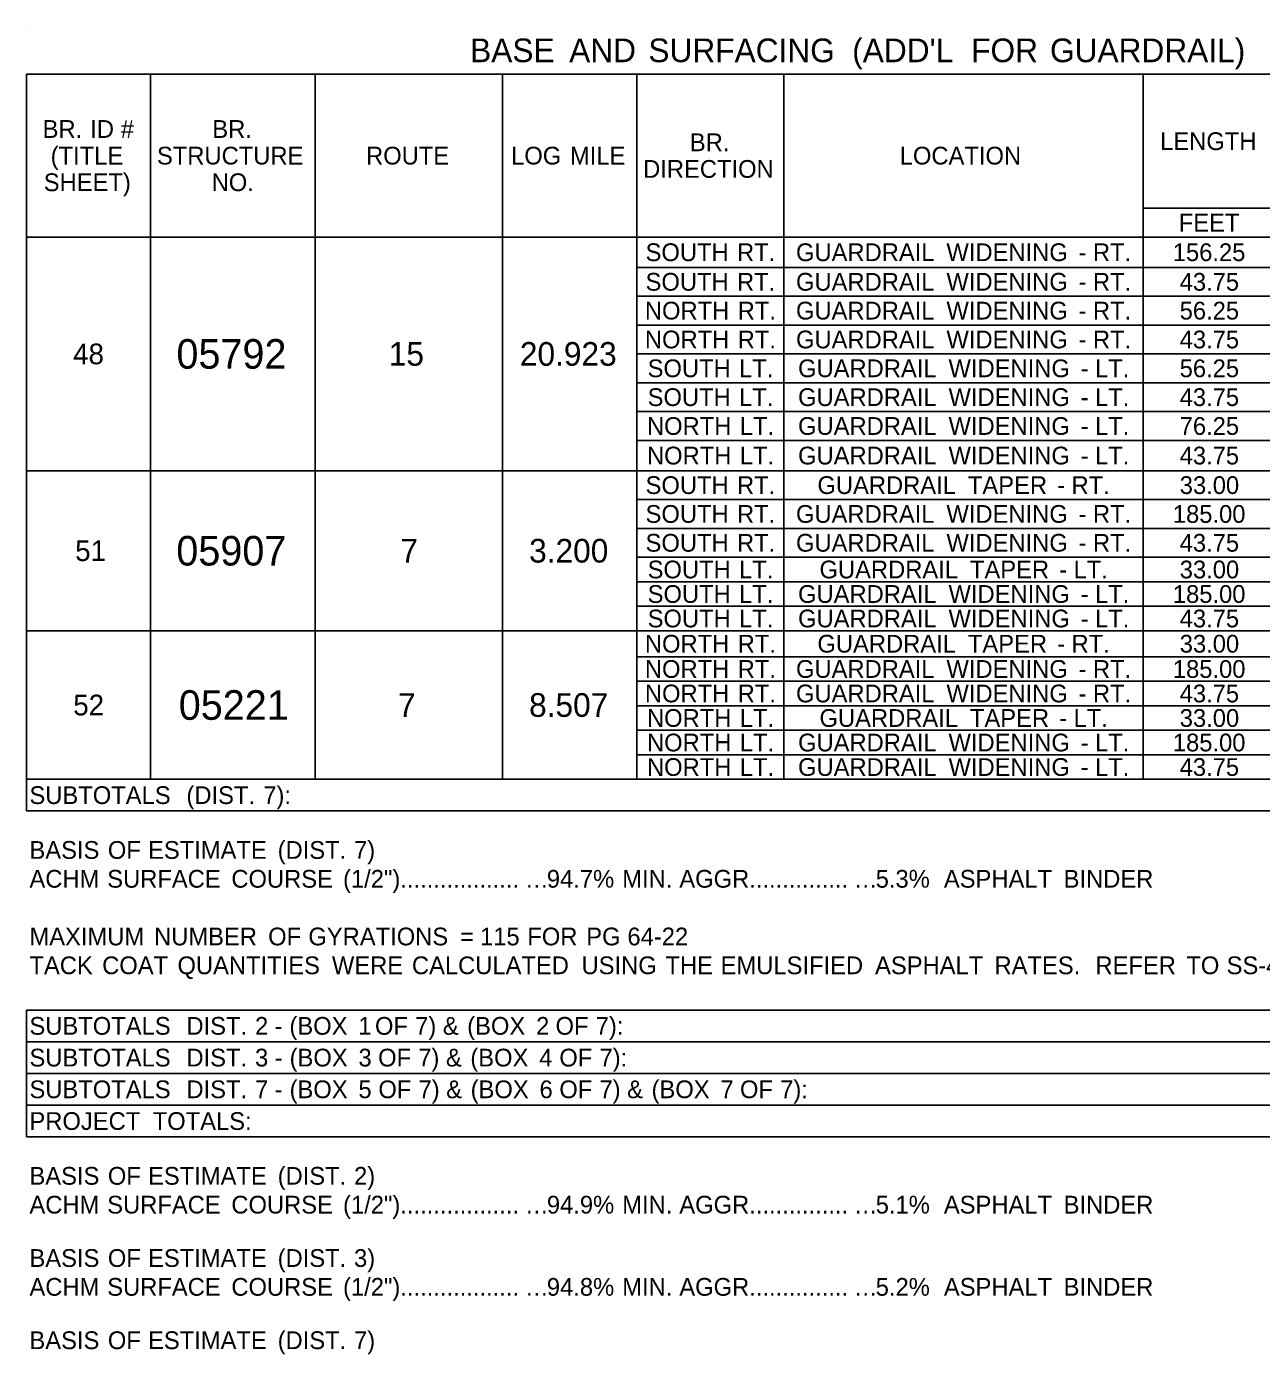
# Model space of a CAD drawing. Extents: x 544250 to 1930787, y -1948365 to 596640.
# Drawn here: x 546134.1 to 546551.4, y -1947838 to -1947389 of the extents above; entities that cross this region are included whole.
import ezdxf

# ---------------------------------------------------------------- set-up
doc = ezdxf.new("R2010")
doc.units = 0
doc.layers.add('Default', color=7, linetype='Continuous')

msp = doc.modelspace()

# ---------------------------------------------------------------- linework, layer by layer
at = {"layer": 'Default'}
for p, q in [((546134.06, -1947389.03), (546134.06, -1947389.03)), ((546134.06, -1947405.12), (546817.05, -1947405.12)), ((546134.06, -1947654.23), (546134.06, -1947405.12)), ((546175.99, -1947643.51), (546175.99, -1947405.12)), ((546231.56, -1947643.51), (546231.56, -1947405.12)), ((546294.94, -1947643.51), (546294.94, -1947405.12)), ((546340.28, -1947643.51), (546340.28, -1947405.12)), ((546390, -1947643.51), (546390, -1947405.12)), ((546511.39, -1947643.51), (546511.39, -1947405.12)), ((546511.39, -1947450.46), (546556.73, -1947450.46)), ((546134.06, -1947460.21), (546556.73, -1947460.21)), ((546340.28, -1947460.21), (546817.05, -1947460.21)), ((546340.28, -1947470.45), (546817.05, -1947470.45)), ((546340.28, -1947480.2), (546817.05, -1947480.2)), ((546340.28, -1947489.95), (546817.05, -1947489.95)), ((546340.28, -1947499.7), (546817.05, -1947499.7)), ((546340.28, -1947509.45), (546817.05, -1947509.45)), ((546340.28, -1947519.2), (546817.05, -1947519.2)), ((546340.28, -1947528.95), (546817.05, -1947528.95)), ((546134.06, -1947539.18), (546817.05, -1947539.18)), ((546340.28, -1947548.93), (546817.05, -1947548.93)), ((546340.28, -1947558.68), (546817.05, -1947558.68)), ((546340.28, -1947568.43), (546817.05, -1947568.43)), ((546340.28, -1947576.72), (546817.05, -1947576.72)), ((546340.28, -1947585.01), (546817.05, -1947585.01)), ((546134.06, -1947593.3), (546817.05, -1947593.3)), ((546340.28, -1947593.3), (546817.05, -1947593.3)), ((546340.28, -1947602.07), (546817.05, -1947602.07)), ((546340.28, -1947610.36), (546817.05, -1947610.36)), ((546340.28, -1947618.65), (546817.05, -1947618.65)), ((546340.28, -1947626.93), (546817.05, -1947626.93)), ((546340.28, -1947635.22), (546817.05, -1947635.22)), ((546134.06, -1947643.51), (546817.05, -1947643.51)), ((546134.06, -1947654.23), (546817.05, -1947654.23)), ((546134.06, -1947721.51), (546817.05, -1947721.51)), ((546134.06, -1947721.51), (546817.05, -1947721.51)), ((546134.06, -1947764.41), (546134.06, -1947721.51)), ((546134.06, -1947732.23), (546817.05, -1947732.23)), ((546134.06, -1947742.96), (546817.05, -1947742.96)), ((546134.06, -1947753.68), (546817.05, -1947753.68)), ((546134.06, -1947764.41), (546817.05, -1947764.41))]:
    msp.add_line(p, q, dxfattribs=at)

# ---------------------------------------------------------------- texts
for s, height, p in [('BASE', 8, (546283.96, -1947401.08)), (' SURFACING', 8, (546341.23, -1947401.08)), (" (ADD'L", 8, (546410.11, -1947401.08)), (' FOR', 8, (546450.3, -1947401.08)), (' GUARDRAIL)', 8, (546476.95, -1947401.08)), (' AND', 8, (546314.46, -1947401.08)), ('BR.', 6, (546139.5, -1947426.67)), (' ID', 6, (546153.36, -1947426.67)), (' #', 6, (546163.66, -1947426.67)), ('BR.', 6, (546196.84, -1947426.67)), ('BR.', 6, (546358.21, -1947431.17)), ('LENGTH', 6, (546517.14, -1947430.79)), ('(TITLE', 6, (546142.2, -1947435.67)), ('STRUCTURE', 6, (546178.13, -1947435.67)), ('ROUTE', 6, (546248.79, -1947435.67)), ('LOG', 6, (546297.81, -1947435.67)), (' MILE', 6, (546315.47, -1947435.67)), ('LOCATION', 6, (546429.14, -1947435.67)), ('DIRECTION', 6, (546342.42, -1947440.17)), ('SHEET)', 6, (546139.87, -1947444.67)), ('NO.', 6, (546196.61, -1947444.67)), ('FEET', 6, (546523.43, -1947458.33)), ('SOUTH', 6, (546343.25, -1947468.33)), (' RT.', 6, (546371.92, -1947468.33)), ('GUARDRAIL', 6, (546394.08, -1947468.33)), (' WIDENING', 6, (546442.7, -1947468.33)), (' RT.', 6, (546492.2, -1947468.33)), ('156.25', 6, (546521.41, -1947468.33)), (' -', 6, (546487.35, -1947468.33)), ('SOUTH', 6, (546343.25, -1947478.32)), (' RT.', 6, (546371.92, -1947478.32)), ('GUARDRAIL', 6, (546394.08, -1947478.32)), (' WIDENING', 6, (546442.7, -1947478.32)), (' RT.', 6, (546492.2, -1947478.32)), ('43.75', 6, (546523.74, -1947478.32)), (' -', 6, (546487.35, -1947478.32)), ('NORTH', 6, (546343.02, -1947488.07)), (' RT.', 6, (546372.15, -1947488.07)), ('GUARDRAIL', 6, (546394.08, -1947488.07)), (' WIDENING', 6, (546442.7, -1947488.07)), (' RT.', 6, (546492.2, -1947488.07)), ('56.25', 6, (546523.74, -1947488.07)), (' -', 6, (546487.35, -1947488.07)), ('NORTH', 6, (546343.02, -1947497.82)), ('GUARDRAIL', 6, (546394.08, -1947497.82)), (' WIDENING', 6, (546442.7, -1947497.82)), ('43.75', 6, (546523.74, -1947497.82)), ('48', 7, (546149.8, -1947503.2)), ('05792', 10, (546184.71, -1947504.7)), ('     15', 8, (546241.6, -1947503.7)), ('20.923', 8, (546300.77, -1947503.7)), (' RT.', 6, (546372.15, -1947497.82)), (' -', 6, (546487.35, -1947497.82)), (' RT.', 6, (546492.2, -1947497.82)), ('SOUTH', 6, (546343.95, -1947507.57)), (' LT.', 6, (546372.62, -1947507.57)), ('GUARDRAIL', 6, (546394.78, -1947507.57)), (' WIDENING', 6, (546443.4, -1947507.57)), (' -', 6, (546488.05, -1947507.57)), (' LT.', 6, (546492.9, -1947507.57)), ('56.25', 6, (546523.74, -1947507.57)), ('SOUTH', 6, (546343.95, -1947517.32)), (' LT.', 6, (546372.62, -1947517.32)), ('GUARDRAIL', 6, (546394.78, -1947517.32)), (' WIDENING', 6, (546443.4, -1947517.32)), (' LT.', 6, (546492.9, -1947517.32)), ('43.75', 6, (546523.74, -1947517.32)), (' -', 6, (546488.05, -1947517.32)), ('NORTH', 6, (546343.72, -1947527.07)), (' LT.', 6, (546372.85, -1947527.07)), ('GUARDRAIL', 6, (546394.78, -1947527.07)), (' WIDENING', 6, (546443.4, -1947527.07)), (' LT.', 6, (546492.9, -1947527.07)), ('76.25', 6, (546523.74, -1947527.07)), (' -', 6, (546488.05, -1947527.07)), ('NORTH', 6, (546343.72, -1947537.07)), (' LT.', 6, (546372.85, -1947537.07)), ('GUARDRAIL', 6, (546394.78, -1947537.07)), (' WIDENING', 6, (546443.4, -1947537.07)), (' LT.', 6, (546492.9, -1947537.07)), ('43.75', 6, (546523.74, -1947537.07)), (' -', 6, (546488.05, -1947537.07)), ('SOUTH', 6, (546343.25, -1947547.06)), (' RT.', 6, (546371.92, -1947547.06)), ('GUARDRAIL', 6, (546401.32, -1947547.06)), (' TAPER', 6, (546449.94, -1947547.06)), (' RT.', 6, (546484.97, -1947547.06)), ('33.00', 6, (546523.77, -1947547.06)), (' -', 6, (546480.11, -1947547.06)), ('SOUTH', 6, (546343.25, -1947556.81)), (' RT.', 6, (546371.92, -1947556.81)), ('GUARDRAIL', 6, (546394.08, -1947556.81)), (' WIDENING', 6, (546442.7, -1947556.81)), (' -', 6, (546487.35, -1947556.81)), (' RT.', 6, (546492.2, -1947556.81)), ('185.00', 6, (546521.44, -1947556.81)), ('51', 7, (546150.49, -1947569.74)), ('05907', 10, (546184.67, -1947571.24)), ('7', 8, (546260.4, -1947570.24)), ('3.200', 8, (546303.9, -1947570.24)), ('SOUTH', 6, (546343.25, -1947566.56)), (' RT.', 6, (546371.92, -1947566.56)), ('GUARDRAIL', 6, (546394.08, -1947566.56)), (' WIDENING', 6, (546442.7, -1947566.56)), (' RT.', 6, (546492.2, -1947566.56)), ('43.75', 6, (546523.74, -1947566.56)), (' -', 6, (546487.35, -1947566.56)), ('SOUTH', 6, (546343.95, -1947575.58)), (' LT.', 6, (546372.62, -1947575.58)), ('GUARDRAIL', 6, (546402.02, -1947575.58)), (' TAPER', 6, (546450.64, -1947575.58)), (' LT.', 6, (546485.66, -1947575.58)), ('33.00', 6, (546523.77, -1947575.58)), (' -', 6, (546480.81, -1947575.58)), ('SOUTH', 6, (546343.95, -1947583.87)), (' LT.', 6, (546372.62, -1947583.87)), ('GUARDRAIL', 6, (546394.78, -1947583.87)), (' WIDENING', 6, (546443.4, -1947583.87)), (' -', 6, (546488.05, -1947583.87)), (' LT.', 6, (546492.9, -1947583.87)), ('185.00', 6, (546521.44, -1947583.87)), ('SOUTH', 6, (546343.95, -1947592.15)), (' LT.', 6, (546372.62, -1947592.15)), ('GUARDRAIL', 6, (546394.78, -1947592.15)), (' WIDENING', 6, (546443.4, -1947592.15)), (' -', 6, (546488.05, -1947592.15)), (' LT.', 6, (546492.9, -1947592.15)), ('43.75', 6, (546523.74, -1947592.15)), ('NORTH', 6, (546343.02, -1947600.68)), (' RT.', 6, (546372.15, -1947600.68)), ('GUARDRAIL', 6, (546401.32, -1947600.68)), (' TAPER', 6, (546449.94, -1947600.68)), (' RT.', 6, (546484.97, -1947600.68)), ('33.00', 6, (546523.77, -1947600.68)), (' -', 6, (546480.11, -1947600.68)), ('NORTH', 6, (546343.02, -1947609.22)), (' RT.', 6, (546372.15, -1947609.22)), ('GUARDRAIL', 6, (546394.08, -1947609.22)), (' WIDENING', 6, (546442.7, -1947609.22)), (' RT.', 6, (546492.2, -1947609.22)), ('185.00', 6, (546521.44, -1947609.22)), (' -', 6, (546487.35, -1947609.22)), ('NORTH', 6, (546343.02, -1947617.5)), (' RT.', 6, (546372.15, -1947617.5)), ('GUARDRAIL', 6, (546394.08, -1947617.5)), (' WIDENING', 6, (546442.7, -1947617.5)), (' RT.', 6, (546492.2, -1947617.5)), ('43.75', 6, (546523.74, -1947617.5)), ('52', 7, (546149.85, -1947621.9)), ('05221', 10, (546185.49, -1947623.4)), ('     7', 8, (546244.74, -1947622.4)), ('8.507', 8, (546303.88, -1947622.4)), (' -', 6, (546487.35, -1947617.5)), ('NORTH', 6, (546343.72, -1947625.79)), (' LT.', 6, (546372.85, -1947625.79)), ('GUARDRAIL', 6, (546402.02, -1947625.79)), (' TAPER', 6, (546450.64, -1947625.79)), (' LT.', 6, (546485.66, -1947625.79)), ('33.00', 6, (546523.77, -1947625.79)), (' -', 6, (546480.81, -1947625.79)), ('NORTH', 6, (546343.72, -1947634.08)), (' LT.', 6, (546372.85, -1947634.08)), ('GUARDRAIL', 6, (546394.78, -1947634.08)), (' WIDENING', 6, (546443.4, -1947634.08)), (' LT.', 6, (546492.9, -1947634.08)), ('185.00', 6, (546521.44, -1947634.08)), (' -', 6, (546488.05, -1947634.08)), ('NORTH', 6, (546343.72, -1947642.37)), (' LT.', 6, (546372.85, -1947642.37)), ('GUARDRAIL', 6, (546394.78, -1947642.37)), (' WIDENING', 6, (546443.4, -1947642.37)), (' -', 6, (546488.05, -1947642.37)), (' LT.', 6, (546492.9, -1947642.37)), ('43.75', 6, (546523.74, -1947642.37)), ('SUBTOTALS', 6, (546135.04, -1947651.87)), (' (DIST.', 6, (546185.86, -1947651.87)), (' 7):', 6, (546211.83, -1947651.87)), ('BASIS', 6, (546135.04, -1947670.4)), (' OF', 6, (546159.3, -1947670.4)), (' ESTIMATE', 6, (546172.89, -1947670.4)), (' (DIST.', 6, (546216.69, -1947670.4)), (' 7)', 6, (546242.5, -1947670.4)), ('ACHM', 6, (546135.04, -1947680.15)), (' SURFACE', 6, (546159.09, -1947680.15)), (' COURSE', 6, (546201.04, -1947680.15)), (' (1/2")..................', 6, (546238.79, -1947680.15)), ('94.7%', 6, (546309.89, -1947680.15)), (' MIN.', 6, (546333.13, -1947680.15)), (' AGGR...............', 6, (546352.42, -1947680.15)), ('5.3%', 6, (546421.02, -1947680.15)), ('  ASPHALT', 6, (546439.6, -1947680.15)), (' BINDER', 6, (546482.3, -1947680.15)), ('…', 6, (546302.49, -1947680.15)), ('…', 6, (546413.62, -1947680.15)), ('MAXIMUM', 6, (546135.04, -1947699.65)), (' NUMBER', 6, (546174.92, -1947699.65)), (' OF', 6, (546213.47, -1947699.65)), (' GYRATIONS', 6, (546227.06, -1947699.65)), (' 115', 6, (546285.08, -1947699.65)), (' FOR', 6, (546301.06, -1947699.65)), (' PG', 6, (546320.97, -1947699.65)), (' 64-22', 6, (546334.89, -1947699.65)), (' =', 6, (546278.33, -1947699.65)), ('TACK', 6, (546135.04, -1947709.4)), (' COAT', 6, (546157.38, -1947709.4)), (' QUANTITIES', 6, (546182.83, -1947709.4)), (' WERE', 6, (546235.03, -1947709.4)), (' CALCULATED', 6, (546262.06, -1947709.4)), (' USING', 6, (546319.38, -1947709.4)), (' THE', 6, (546347.74, -1947709.4)), (' EMULSIFIED', 6, (546366.39, -1947709.4)), (' ASPHALT', 6, (546418.57, -1947709.4)), (' RATES.', 6, (546458.94, -1947709.4)), ('  REFER', 6, (546490.82, -1947709.4)), (' TO', 6, (546523.78, -1947709.4)), (' SS-400-1', 6, (546537.38, -1947709.4)), ('SUBTOTALS', 6, (546135.04, -1947729.87)), (' DIST.', 6, (546185.86, -1947729.87)), (' 2', 6, (546209.04, -1947729.87)), (' (BOX', 6, (546220.67, -1947729.87)), (' 1', 6, (546243.94, -1947729.87)), (' OF', 6, (546249.57, -1947729.87)), (' 7)', 6, (546263.15, -1947729.87)), (' &', 6, (546272.5, -1947729.87)), (' (BOX', 6, (546280.74, -1947729.87)), (' 2', 6, (546304.02, -1947729.87)), (' OF', 6, (546310.59, -1947729.87)), (' 7):', 6, (546324.17, -1947729.87)), (' -', 6, (546215.61, -1947729.87)), ('SUBTOTALS', 6, (546135.04, -1947740.6)), (' DIST.', 6, (546185.86, -1947740.6)), (' 3', 6, (546209.04, -1947740.6)), (' -', 6, (546215.67, -1947740.6)), (' (BOX', 6, (546220.73, -1947740.6)), (' 3', 6, (546244, -1947740.6)), (' OF', 6, (546250.63, -1947740.6)), (' 7)', 6, (546264.21, -1947740.6)), (' &', 6, (546273.55, -1947740.6)), (' (BOX', 6, (546281.8, -1947740.6)), (' 4', 6, (546305.08, -1947740.6)), (' OF', 6, (546311.87, -1947740.6)), (' 7):', 6, (546325.46, -1947740.6)), ('SUBTOTALS', 6, (546135.04, -1947751.32)), (' DIST.', 6, (546185.86, -1947751.32)), (' 7', 6, (546209.04, -1947751.32)), (' (BOX', 6, (546220.72, -1947751.32)), (' 5', 6, (546243.99, -1947751.32)), (' OF', 6, (546250.73, -1947751.32)), (' 7)', 6, (546264.31, -1947751.32)), (' &', 6, (546273.65, -1947751.32)), (' (BOX', 6, (546281.9, -1947751.32)), (' 6', 6, (546305.18, -1947751.32)), (' OF', 6, (546311.87, -1947751.32)), (' 7)', 6, (546325.45, -1947751.32)), (' &', 6, (546334.79, -1947751.32)), (' (BOX', 6, (546343.04, -1947751.32)), (' 7', 6, (546366.32, -1947751.32)), (' OF', 6, (546372.93, -1947751.32)), (' 7):', 6, (546386.52, -1947751.32)), (' -', 6, (546215.66, -1947751.32)), ('PROJECT', 6, (546135.04, -1947762.05)), (' TOTALS:', 6, (546174.46, -1947762.05)), ('BASIS', 6, (546135.04, -1947780.57)), (' OF', 6, (546159.3, -1947780.57)), (' ESTIMATE', 6, (546172.89, -1947780.57)), (' (DIST.', 6, (546216.69, -1947780.57)), (' 2)', 6, (546242.5, -1947780.57)), ('ACHM', 6, (546135.04, -1947790.32)), (' SURFACE', 6, (546159.09, -1947790.32)), (' COURSE', 6, (546201.04, -1947790.32)), (' (1/2")..................', 6, (546238.79, -1947790.32)), ('94.9%', 6, (546309.89, -1947790.32)), (' MIN.', 6, (546333.13, -1947790.32)), (' AGGR...............', 6, (546352.42, -1947790.32)), ('5.1%', 6, (546421.02, -1947790.32)), ('  ASPHALT', 6, (546439.6, -1947790.32)), (' BINDER', 6, (546482.3, -1947790.32)), ('…', 6, (546302.49, -1947790.32)), ('…', 6, (546413.62, -1947790.32)), ('BASIS', 6, (546135.04, -1947808.36)), (' OF', 6, (546159.3, -1947808.36)), (' ESTIMATE', 6, (546172.89, -1947808.36)), (' (DIST.', 6, (546216.69, -1947808.36)), (' 3)', 6, (546242.5, -1947808.36)), ('ACHM', 6, (546135.04, -1947818.11)), (' SURFACE', 6, (546159.09, -1947818.11)), (' COURSE', 6, (546201.04, -1947818.11)), (' (1/2")..................', 6, (546238.79, -1947818.11)), ('94.8%', 6, (546309.89, -1947818.11)), (' MIN.', 6, (546333.13, -1947818.11)), (' AGGR...............', 6, (546352.42, -1947818.11)), ('5.2%', 6, (546421.02, -1947818.11)), ('  ASPHALT', 6, (546439.6, -1947818.11)), (' BINDER', 6, (546482.3, -1947818.11)), ('…', 6, (546302.49, -1947818.11)), ('…', 6, (546413.62, -1947818.11)), ('BASIS', 6, (546135.04, -1947836.15)), (' OF', 6, (546159.3, -1947836.15)), (' ESTIMATE', 6, (546172.89, -1947836.15)), (' (DIST.', 6, (546216.69, -1947836.15)), (' 7)', 6, (546242.5, -1947836.15))]:
    msp.add_text(s, height=height, dxfattribs=at).set_placement(p)

doc.saveas('drawing.dxf')
